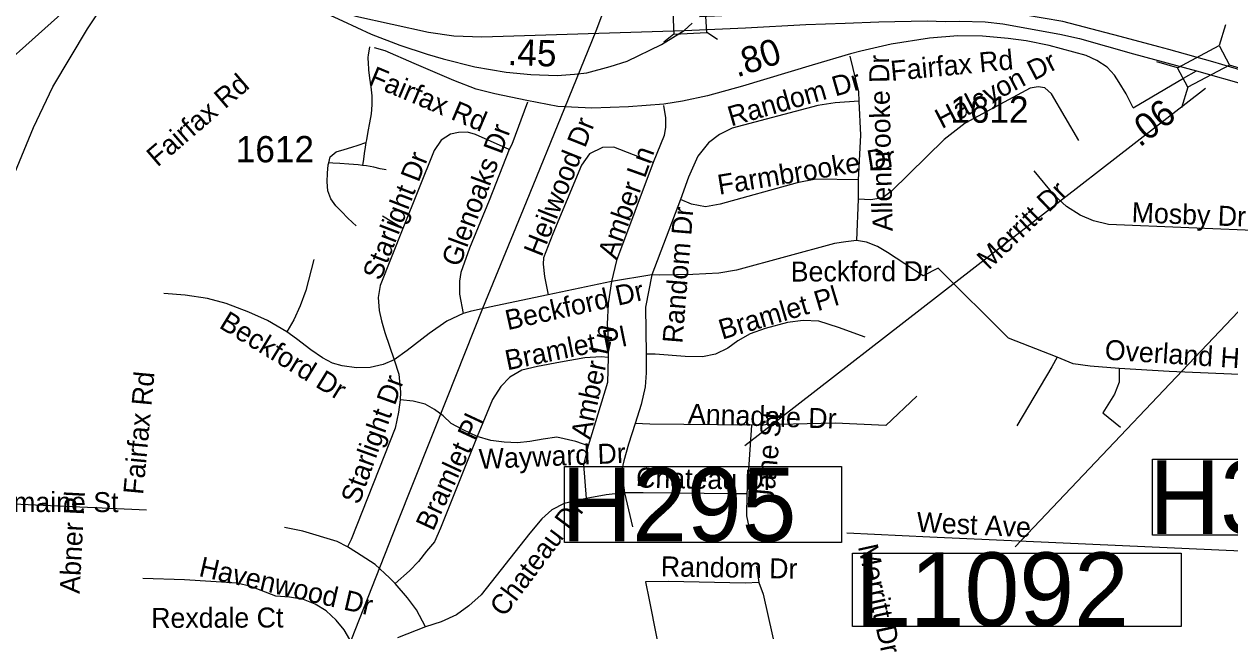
# Model space of a CAD drawing. Extents: x 1662474 to 1856135, y 779280 to 917889.
# Drawn here: x 1741105 to 1746839, y 834835 to 837720 of the extents above; entities that cross this region are included whole.
import ezdxf

# ---------------------------------------------------------------- set-up
doc = ezdxf.new("R2010")
doc.units = 0
for name, color, linetype in [('Exist Railroad Mainline', 7, 'Continuous'), ('Exist Road Non-System Structure Non-Sys NCDOT Attributed CELL', 7, 'Continuous'), ('Exist Road Non-System Structure Non-Sys NCDOT Number Label', 7, 'Continuous'), ('Exist Road Non-System Type 51', 7, 'Continuous'), ('Exist Road Non-System Type 51 Label', 7, 'Continuous'), ('Exist Road Primary Interstate Divided Center Attributed', 7, 'Continuous'), ('Exist Road Primary Interstate Service Attributed', 7, 'Continuous'), ('Exist Road Primary Interstate Service Label', 7, 'Continuous'), ('Exist Road Primary Interstate Service Mileage Label', 7, 'Continuous'), ('Exist Road Primary Interstate Structure Cantilever Sign Number Label', 7, 'Continuous'), ('Exist Road Primary Interstate Structure Standard Bridge CELL', 7, 'Continuous'), ('Exist Road Primary Interstate Structure Standard Bridge Number Label', 7, 'Continuous'), ('Exist Road Secondary Mileage Hundredths English Label', 7, 'Continuous'), ('Exist Road Secondary Structure Culvert Number Label', 7, 'Continuous'), ('Exist Road Secondary Type 51 Divided Attributed', 7, 'Continuous'), ('Exist Road Secondary Type 51 Number Label', 7, 'Continuous'), ('Exist Utilities Electrical Transmission Line', 7, 'Continuous')]:
    doc.layers.add(name, color=color, linetype=linetype)

msp = doc.modelspace()

# ---------------------------------------------------------------- linework, layer by layer
at = {"layer": 'Exist Railroad Mainline'}
msp.add_lwpolyline([(1740269.8, 834706.5), (1740387.7, 835051.2), (1740519.8, 835428.1), (1740641.7, 835784.8), (1740745, 836079.9), (1740845.8, 836383), (1740941.6, 836667.9), (1741061.3, 837012.9), (1741149.9, 837228.6), (1741241.9, 837421.2), (1741406.8, 837697.6), (1741444.2, 837753.8), (1741500.9, 837863.6), (1741587.5, 837974.2), (1741682.9, 838083.9), (1741752.1, 838170.6)], dxfattribs=at)
at = {"layer": 'Exist Road Non-System Structure Non-Sys NCDOT Attributed CELL'}
for p, q in [((1746818.7, 837716.4), (1746788.5, 837618)), ((1746589.5, 837512.3), (1746492, 837540.8)), ((1746936.3, 837495), (1746837.9, 837525.1)), ((1746638.7, 837419.8), (1746608.6, 837321.4))]:
    msp.add_line(p, q, dxfattribs=at)
msp.add_lwpolyline([(1746837.9, 837525.1), (1746638.9, 837419.3), (1746589.5, 837512.3), (1746788.5, 837618)], close=True, dxfattribs=at)
at = {"layer": 'Exist Road Non-System Structure Non-Sys NCDOT Number Label'}
msp.add_line((1746723.7, 837413.4), (1744532.5, 835714), dxfattribs=at)
for points in [[(1743674.8, 835615.9), (1744991.9, 835615.9), (1744991.9, 835254.8), (1743674.8, 835254.8)], [(1746471, 835650.9), (1747788.1, 835650.9), (1747788.1, 835289.7), (1746471, 835289.7)]]:
    msp.add_lwpolyline(points, close=True, dxfattribs=at)
at = {"layer": 'Exist Road Non-System Type 51'}
for p, q in [((1745070.8, 836980.1), (1745070.8, 836886.7)), ((1744226.4, 836886.4), (1744090.8, 836527.9)), ((1745070.8, 836886.7), (1745063.9, 836690.4)), ((1742906.5, 836747.9), (1742808.6, 836806.1)), ((1743898.1, 836495.6), (1743597, 836433.1)), ((1744090.8, 836527.9), (1743898.1, 836495.6)), ((1744563.6, 835813.4), (1744541.9, 835486.4)), ((1744961.4, 835822.4), (1744563.6, 835813.4)), ((1743959.5, 835491.4), (1743998.1, 835330.2)), ((1744588.6, 835142.6), (1744599.1, 835064.4)), ((1743013.9, 834854.2), (1742880.8, 834801.1))]:
    msp.add_line(p, q, dxfattribs=at)
for points in [[(1742746.8, 837611), (1742743.5, 837590.7), (1742740.9, 837574.2), (1742739.9, 837561.1), (1742740.1, 837554.6), (1742741.4, 837537), (1742743.1, 837502.9), (1742747.8, 837462.6), (1742754, 837421.2), (1742757.9, 837378.1), (1742758.9, 837335.4), (1742755.1, 837292.9), (1742747.9, 837250.2), (1742740, 837208.4), (1742732.6, 837169.2), (1742730.4, 837156.8)], [(1745031.4, 837566.7), (1745072.1, 837398.4), (1745074.6, 837354.1)], [(1746119.9, 837166.9), (1745990.4, 837389), (1745958.9, 837416.2), (1745927.6, 837421.5), (1745889.9, 837414.8), (1745579.6, 837248.1), (1745479.6, 837170.9), (1745230.4, 836925.5), (1745188.4, 836894.5), (1745131.6, 836883.8), (1745070.8, 836886.7)], [(1743498.1, 837348.9), (1743424.1, 837146.8), (1743411.1, 837123.1)], [(1745074.6, 837354.1), (1744961.6, 837344.7), (1744880.1, 837332), (1744472.1, 837224.9), (1744412.5, 837194.5), (1744359.8, 837155.9), (1744309.6, 837092.4), (1744264.5, 836992.2), (1744226.4, 836886.4)], [(1745074.6, 837354.1), (1745082.9, 837191.6), (1745070.8, 836980.1)], [(1744144.8, 837332.4), (1744154.5, 837274.6), (1744155.6, 837229.7), (1744149.2, 837190.4), (1744097.2, 837062.2)], [(1743411.1, 837123.1), (1743252.1, 837194.2), (1743213.6, 837206.1), (1743170, 837203.9), (1743132.5, 837196.6), (1743088.9, 837168.5), (1743055.1, 837118.9), (1742906.5, 836747.9)], [(1742553.4, 837059.8), (1742561, 837088.2), (1742589.1, 837112.2), (1742626.5, 837123.7), (1742663.1, 837134.4), (1742693.1, 837143.4), (1742730.4, 837156.8)], [(1742730.4, 837156.8), (1742726.5, 837134.8), (1742722.2, 837103.8), (1742718.6, 837077.4), (1742714.6, 837047.9)], [(1743411.1, 837123.1), (1743316.1, 836880.4), (1743223.6, 836654.6), (1743181, 836538.9), (1743175.2, 836497.7), (1743175.2, 836435.2), (1743192.9, 836344.4)], [(1744097.2, 837062.2), (1743909.9, 837134.2), (1743855.4, 837133.1), (1743793.9, 837102.9), (1743755.6, 837048.9), (1743618.9, 836722.6), (1743575, 836608.9), (1743573.1, 836578.8), (1743580, 836520.5), (1743597, 836433.1)], [(1742683.6, 836760.8), (1742667.1, 836776.9), (1742643, 836799.4), (1742615.5, 836826.7), (1742588.1, 836855.9), (1742563.9, 836889), (1742549.5, 836927.6), (1742546.1, 836969.2), (1742547.9, 837010.8), (1742550.8, 837050.4), (1742553.4, 837059.8)], [(1742714.6, 837047.9), (1742692.9, 837050.5), (1742648.9, 837054), (1742607.1, 837056.4), (1742573.5, 837058.4), (1742553.4, 837059.8)], [(1742827.4, 837026.2), (1742798.4, 837031.6), (1742768.1, 837038.8), (1742733.1, 837045.5), (1742714.6, 837047.9)], [(1744097.2, 837062.2), (1743922.5, 836596.1), (1743898.1, 836495.6)], [(1747026.1, 836734.9), (1746262.4, 836767.5), (1746190.4, 836785.1), (1746126.9, 836810.8), (1746061.9, 836852.8), (1746005.1, 836904.2), (1745907.5, 837022.1)], [(1745070.8, 836980.1), (1744870, 836982.2), (1744781.2, 836964.4), (1744415.6, 836863), (1744344.8, 836850.7), (1744278.1, 836863.2), (1744226.4, 836886.4)], [(1742906.5, 836747.9), (1742797.4, 836476.4), (1742789.4, 836420), (1742793.9, 836358.4), (1742804.6, 836309.2), (1742819.9, 836253.9), (1742864.8, 836123.9)], [(1745063.9, 836690.4), (1745012.5, 836684.6), (1744959.5, 836677.2), (1744492.9, 836549.7), (1744408.6, 836536.2), (1744285.5, 836529.9), (1744128.2, 836525.5), (1744090.8, 836527.9)], [(1745380.5, 836522.4), (1745211.4, 836633.4), (1745162.6, 836663), (1745111.1, 836682.4), (1745063.9, 836690.4)], [(1742482.1, 836601.1), (1742444, 836452.5), (1742417, 836380.9), (1742387.6, 836313.4), (1742354.2, 836256.2)], [(1746017.1, 836136.5), (1745785.6, 836225.8), (1745451.1, 836559.9), (1745380.5, 836522.4)], [(1743898.1, 836495.6), (1743882.4, 836391.7), (1743878.1, 836293.5), (1743881.2, 836249.4), (1743882.4, 836135.2)], [(1744090.8, 836527.9), (1744060.5, 836373.8), (1744063.6, 836151)], [(1742354.2, 836256.2), (1742262.6, 836310.5), (1742174.2, 836350.9), (1742065.9, 836391.4), (1741976.6, 836415.5), (1741871.1, 836431), (1741770, 836438.6)], [(1743597, 836433.1), (1743317.8, 836373.5), (1743226.1, 836353.1), (1743192.9, 836344.4)], [(1743192.9, 836344.4), (1743114.6, 836306.9), (1743031.4, 836248.1), (1742926.1, 836168.6), (1742864.8, 836123.9)], [(1745104.6, 836231.2), (1744978.1, 836278), (1744883.6, 836307.1), (1744809.6, 836310.2), (1744734.5, 836300.9), (1744629.4, 836272.8), (1744557.4, 836247.9), (1744499.1, 836214.5), (1744451.1, 836179.1), (1744393.6, 836149.9), (1744331.4, 836137.4), (1744249, 836139.4), (1744105.4, 836149.7), (1744063.6, 836151)], [(1742864.8, 836123.9), (1742812, 836101.6), (1742750.1, 836087.4), (1742685.5, 836086.2), (1742617.8, 836095.4), (1742571.1, 836108.2), (1742524.1, 836133.1), (1742468.1, 836171.7), (1742400.1, 836222.6), (1742354.2, 836256.2)], [(1743882.4, 836135.2), (1743849, 836138.6), (1743772.1, 836133.1), (1743655, 836112.7), (1743545.9, 836091.4), (1743471.1, 836074.9), (1743414.4, 836041.5), (1743372.6, 835996.4), (1743331.6, 835934.2), (1743259.5, 835759.4)], [(1743882.4, 836135.2), (1743879.4, 836016.1), (1743787.6, 835714.5)], [(1744063.6, 836151), (1744063.4, 836061.2), (1744058.6, 835995.9), (1744038.8, 835910.6), (1744011.4, 835821.6)], [(1746017.1, 836136.5), (1745991.5, 836090.4), (1745826.1, 835809.2)], [(1746312.5, 836082.2), (1746174.1, 836092.9), (1746094.4, 836104), (1746017.1, 836136.5)], [(1742864.8, 836123.9), (1742886.6, 836054.9), (1742894.9, 835969.6), (1742892.9, 835933.1)], [(1746312.5, 836082.2), (1746312.5, 836017.1), (1746290.6, 835960.4), (1746234.2, 835870.9), (1746318.8, 835802.7)], [(1747707.1, 835179.1), (1747777.5, 835988.8), (1747758.6, 836009), (1747732.9, 836015.8), (1747216.9, 836040.2), (1746550.8, 836067.5), (1746312.5, 836082.2)], [(1742892.9, 835933.1), (1742884.6, 835874.4), (1742869.2, 835798.8), (1742659.5, 835268.6), (1742642.8, 835234.2)], [(1743259.5, 835759.4), (1743192.9, 835791.4), (1743136.6, 835821.6), (1743097, 835857.8), (1743056.4, 835887.4), (1743012.5, 835912.4), (1742955.4, 835926.9), (1742892.9, 835933.1)], [(1745349.5, 835951.2), (1745203.4, 835811.6), (1744961.4, 835822.4)], [(1744011.4, 835821.6), (1743979.1, 835722.6), (1743956.6, 835643.1), (1743944.2, 835588.2), (1743951.4, 835550.2), (1743959.5, 835491.4)], [(1744563.6, 835813.4), (1744081.2, 835817.7), (1744011.4, 835821.6)], [(1743259.5, 835759.4), (1743084.4, 835323.9), (1743055.9, 835258.4), (1743018.9, 835213.4), (1742980.2, 835165.4), (1742937.8, 835120.5), (1742869.8, 835060.2)], [(1743787.6, 835714.5), (1743729.4, 835735.2), (1743638.8, 835755.9), (1743574.1, 835746.8), (1743510.4, 835735.2), (1743451.1, 835728.9), (1743387.6, 835731.9), (1743324.1, 835740.5), (1743259.5, 835759.4)], [(1743787.6, 835714.5), (1743764.8, 835625.5), (1743778.1, 835464.1)], [(1741686.6, 835409.5), (1740877.1, 835444.7), (1740851.1, 835095.6)], [(1743778.1, 835464.1), (1743673.1, 835440.5), (1743614.6, 835410.2), (1743566.9, 835367.5), (1743510.6, 835299.9), (1743277.9, 835006.4), (1743219.6, 834953.9), (1743161.4, 834910.9), (1743088.1, 834878.2), (1743013.9, 834854.2)], [(1743959.5, 835491.4), (1743873.1, 835482.2), (1743778.1, 835464.1)], [(1744541.9, 835486.4), (1744485.5, 835486.2), (1744049, 835491.4), (1743959.5, 835491.4)], [(1744541.9, 835486.4), (1744540.9, 835382.2), (1744551.1, 835328.9)], [(1742642.8, 835234.2), (1742593.9, 835260.2), (1742430.4, 835309.2), (1742344, 835325.8)], [(1747210.1, 835199.2), (1745411.9, 835280.7), (1745017.8, 835299.5)], [(1742869.8, 835060.2), (1742841.9, 835087.2), (1742774.2, 835150.2), (1742685.5, 835207.9), (1742642.8, 835234.2)], [(1742675, 834735), (1742653.5, 834794.4), (1742626.4, 834840.5), (1742588.6, 834886.4), (1742541.1, 834930), (1742488.4, 834962.2), (1742432.8, 834984.1), (1742366.4, 834995.1), (1742301.8, 834999.2), (1742232.5, 835027.4), (1742183.4, 835045.8), (1742117.9, 835061.2), (1741866.9, 835077), (1741669, 835084.4)], [(1743013.9, 834854.2), (1742970.2, 834935.5), (1742928.2, 834992.2), (1742869.8, 835060.2)], [(1744599.1, 835064.4), (1744533.5, 835061.2), (1744168.9, 835068.9), (1744059.5, 835068.6), (1744077.4, 834982.2), (1744147.1, 834630.5)], [(1744599.1, 835064.4), (1744619.9, 835009.8), (1744705.1, 834627.9)]]:
    msp.add_lwpolyline(points, dxfattribs=at)
at = {"layer": 'Exist Road Primary Interstate Divided Center Attributed'}
for points in [[(1742036.4, 838026.2), (1742219.3, 837945.4), (1742384.4, 837868.9), (1742549.5, 837802), (1742682, 837757.7), (1743027.8, 837682.1), (1743148.6, 837664.7), (1743282.4, 837658.6), (1744243.8, 837689.9)], [(1746757.8, 837539.8), (1746548.3, 837599.7), (1746500.3, 837612.3), (1746316.5, 837661), (1746043.8, 837732.5), (1745857.4, 837764.6), (1745730.5, 837783.7), (1745628.9, 837788.9), (1745491.6, 837798.5), (1745402.5, 837795.9), (1744991.5, 837784.6), (1744316, 837755.1)], [(1744243.8, 837689.9), (1744534.9, 837702.1), (1744823, 837717.7), (1745009.8, 837724.6), (1745169.2, 837730.7), (1745399.9, 837735.9), (1745484.6, 837731.6), (1745552.8, 837734.2), (1745675.8, 837729.9), (1745759.2, 837720.3), (1746030.7, 837672.5), (1746123.7, 837650.8), (1746381.3, 837578.7), (1746680.2, 837497.9)], [(1748914.6, 836931.3), (1748798.6, 836959.1), (1748704.1, 836986.8), (1748484, 837051.9), (1748306.3, 837101.1), (1748120.8, 837152.1), (1747897.4, 837215.3), (1747442.8, 837343.8), (1747099.7, 837438.6), (1746971.7, 837477), (1746757.8, 837539.8)], [(1746680.2, 837497.9), (1746925.3, 837427.5), (1747149.5, 837362.3), (1747512.7, 837259.8), (1747817.6, 837175.5), (1748078.3, 837100.8), (1748378.5, 837014.8), (1748541, 836969.6), (1748657, 836944.4), (1748832.5, 836892.6), (1748846.9, 836888), (1748914, 836866.7), (1748931.8, 836860.6)]]:
    msp.add_lwpolyline(points, dxfattribs=at)
at = {"layer": 'Exist Road Primary Interstate Service Attributed'}
for points in [[(1746378.3, 837322.3), (1746346.2, 837388.4), (1746313.1, 837441.4), (1746291, 837477), (1746255.8, 837515.2), (1746206.3, 837546.5), (1746155, 837570), (1745980.3, 837617.8), (1745870, 837639.5), (1745785.3, 837650.8), (1745663.2, 837662.1), (1745545.9, 837664.7), (1745410.3, 837652.5), (1745227.9, 837624.7), (1745084.5, 837590.8), (1745034.1, 837578.7), (1744852.1, 837524.8), (1744520.6, 837424), (1744354.7, 837379), (1744236, 837353), (1744147.4, 837339.7), (1743978.4, 837326.9), (1743805.5, 837320.6), (1743643, 837327.6), (1743496.2, 837355.9), (1743342.8, 837387.7), (1743254.9, 837410.8), (1743147.8, 837451.3), (1742960, 837532.6), (1742822.7, 837592.6), (1742770.6, 837607.3)], [(1746378.3, 837322.3), (1746618.4, 837463.1), (1746680.2, 837497.9)]]:
    msp.add_lwpolyline(points, dxfattribs=at)
at = {"layer": 'Exist Road Primary Interstate Structure Cantilever Sign Number Label'}
msp.add_lwpolyline([(1745044.2, 835204.7), (1746607.2, 835204.7), (1746607.2, 834855.8), (1745044.2, 834855.8)], close=True, dxfattribs=at)
at = {"layer": 'Exist Road Primary Interstate Structure Standard Bridge CELL'}
for p, q in [((1744402.9, 837645.9), (1744350.9, 837679.3)), ((1744195.3, 837672.2), (1744146.8, 837633.9))]:
    msp.add_line(p, q, dxfattribs=at)
msp.add_lwpolyline([(1744346, 837783), (1744190.4, 837775.5), (1744195.3, 837671.9), (1744350.9, 837679.3)], close=True, dxfattribs=at)
at = {"layer": 'Exist Road Primary Interstate Structure Standard Bridge Number Label'}
msp.add_line((1741712.8, 838155.5), (1739977.6, 836603), dxfattribs=at)
at = {"layer": 'Exist Road Secondary Structure Culvert Number Label'}
msp.add_line((1747624.3, 837139.4), (1745817.2, 835234.1), dxfattribs=at)
at = {"layer": 'Exist Road Secondary Type 51 Divided Attributed'}
for points in [[(1742036.4, 838026.2), (1742235.8, 837912.3), (1742619.8, 837735.9), (1742755.8, 837672.5), (1742892.2, 837619.5), (1743021.7, 837576.9), (1743097.7, 837554.3), (1743248.9, 837516.1), (1743396.6, 837491.8), (1743514.4, 837479.6), (1743640.4, 837475.3), (1743722.1, 837482.2), (1743781.1, 837487.4), (1743892.4, 837517.9), (1743973.1, 837543.2), (1744136.6, 837623), (1744243.8, 837689.9)], [(1744243.8, 837689.9), (1744281.4, 837723.8)]]:
    msp.add_lwpolyline(points, dxfattribs=at)
at = {"layer": 'Exist Utilities Electrical Transmission Line'}
msp.add_lwpolyline([(1742641.3, 834741.8), (1742878.8, 835346.1), (1743118.5, 835946.8), (1743287, 836369.5), (1743493.9, 836874.3), (1743676.6, 837321.3), (1743824.9, 837688.2), (1744001.5, 838155), (1744166.2, 838570.1), (1744332.4, 838981), (1744535.3, 839467.5)], dxfattribs=at)

# ---------------------------------------------------------------- texts
at = {"layer": 'Exist Road Non-System Structure Non-Sys NCDOT Number Label'}
for s, p in [('H295', (1743658.7, 835260.9)), ('H304', (1746454.9, 835295.8))]:
    msp.add_text(s, height=350, dxfattribs=at).set_placement(p)
at = {"layer": 'Exist Road Non-System Type 51 Label'}
for s, rotation, p in [('Allenbrooke Dr', 91.27228, (1745235.4, 836735.4)), ('Halcyon Dr', 27.63649, (1745469, 837219.8)), ('Fairfax Rd', 40.68356, (1741739, 837037.4)), ('Random Dr', 16.00978, (1744467, 837232.9)), ('Heilwood Dr', 68.26902, (1743565.8, 836609.1)), ('Glenoaks Dr', 69.62454, (1743176.1, 836560.6)), ('Starlight Dr', 68.87382, (1742800.2, 836496.2)), ('Amber Ln', 70.45784, (1743920.1, 836597.5)), ('Farmbrooke Dr', 9.23147, (1744410.5, 836908)), ('Merritt Dr', 43.87289, (1745692, 836546.9)), ('Random Dr', 85.32557, (1744235.4, 836199.3)), ('Mosby Dr', 357.71602, (1746370.6, 836778.2)), ('Beckford Dr', 0.19384, (1744750.8, 836495.7)), ('Beckford Dr', 12.53601, (1743404.6, 836264.1)), ('Bramlet Pl', 16.58483, (1744424.8, 836219.2)), ('Beckford Dr', 328.53465, (1742027.3, 836278.8)), ('Bramlet Pl', 11.55879, (1743402.6, 836073.4)), ('Amber Ln', 77.83555, (1743796.3, 835742.2)), ('Overland Heights', 356.31349, (1746241.8, 836125)), ('Fairfax Rd', 84.66667, (1741670.9, 835480.1)), ('Starlight Dr', 70.19761, (1742698, 835431)), ('Annadale Dr', 358.0077, (1744260.8, 835820.7)), ('Bramlet Pl', 65.18361, (1743049.9, 835305.1)), ('Jane St', 84.81099, (1744669.5, 835442.7)), ('Wayward Dr', 2.42166, (1743269.4, 835604.4)), ('Chateau Dr', 358.98081, (1744014.6, 835516.3)), ('Abner Pl', 86.989, (1741368.9, 835010.1)), ('Chateau Dr', 53.1985, (1743387.8, 834896.6)), ('West Ave', 357.21647, (1745347.6, 835305.9)), ('Merritt Dr', 282.43412, (1745069.7, 835236.1)), ('Havenwood Dr', 347.0119, (1741931.5, 835096.3)), ('Random Dr', 358.98662, (1744132.1, 835094.4)), ('Rexdale Ct', 0.22946, (1741709.6, 834848.6))]:
    msp.add_text(s, height=95, rotation=rotation, dxfattribs=at).set_placement(p)
msp.add_text('Romaine St', height=95, dxfattribs=at).set_placement((1740890.2, 835399.6))
at = {"layer": 'Exist Road Primary Interstate Service Label'}
for rotation, p in [(5.44832, (1745229.2, 837449.5)), (337.13139, (1742738.9, 837434.2))]:
    msp.add_text('Fairfax Rd', height=95, rotation=rotation, dxfattribs=at).set_placement(p)
at = {"layer": 'Exist Road Primary Interstate Service Mileage Label'}
for s, rotation, p in [('.80', 18.27262, (1744494.8, 837465.3)), ('.06', 38.25572, (1746409.8, 837130.8))]:
    msp.add_text(s, height=125, rotation=rotation, dxfattribs=at).set_placement(p)
at = {"layer": 'Exist Road Primary Interstate Structure Cantilever Sign Number Label'}
msp.add_text('L1092', height=350, dxfattribs=at).set_placement((1745056.8, 834857.9))
at = {"layer": 'Exist Road Secondary Mileage Hundredths English Label'}
msp.add_text('.45', height=125, rotation=358.02507, dxfattribs=at).set_placement((1743402.6, 837525.3))
at = {"layer": 'Exist Road Secondary Type 51 Number Label'}
for p in [(1745509.6, 837250.9), (1742111.6, 837062.5)]:
    msp.add_text('1612', height=125, dxfattribs=at).set_placement(p)

doc.saveas('drawing.dxf')
